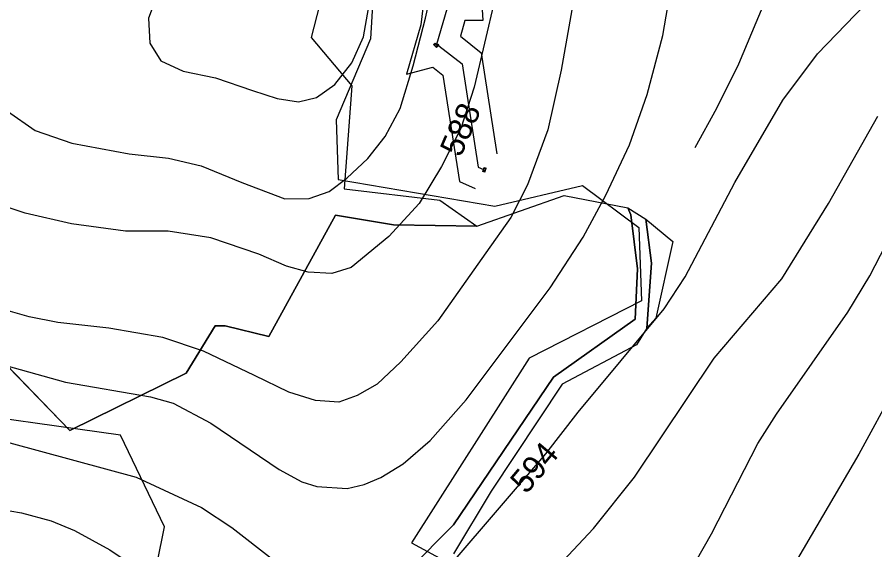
# Model space of a CAD drawing. Extents: x -709418 to -703832, y -1161719 to -1157826.
# Drawn here: x -706007.3 to -705715.8, y -1159618.2 to -1159436.9 of the extents above; entities that cross this region are included whole.
import ezdxf

# ---------------------------------------------------------------- set-up
doc = ezdxf.new("R2010")
doc.units = 0
for name, color, linetype in [('102_obvod PÚ', 7, 'Continuous'), ('120_vrstevnice hlavní', 7, 'Continuous'), ('121_vrstevnice hlavní_popis', 7, 'Continuous'), ('122_vrstevnice základní', 7, 'Continuous'), ('124_vrstevnice doplňková', 7, 'Continuous'), ('206_TTP_KN', 7, 'Continuous'), ('210_ostatní plocha_KN', 7, 'Continuous'), ('514 odvodnění - LPIS', 7, 'Continuous'), ('708_el NN nadzemní a podzemní_ E.ON', 7, 'Continuous'), ('735_OP sítí TI', 7, 'Continuous')]:
    doc.layers.add(name, color=color, linetype=linetype)

# ---------------------------------------------------------------- blocks, each defined once
blk = doc.blocks.new('Elektro - Implicitní$0$NN6301')
for points in [[(0, -0.7), (-0.7, 0)], [(-0.7, -0.7), (-0.7, 0), (0.7, 0), (0.7, -0.7)], [(-0.7, -0.7), (0.7, -0.7)], [(0, -0.7), (0.7, 0)]]:
    blk.add_lwpolyline(points)

msp = doc.modelspace()

# ---------------------------------------------------------------- linework, layer by layer
at = {"layer": '102_obvod PÚ'}
msp.add_lwpolyline([(-705899.79, -1159414.29), (-705907.41, -1159443.81), (-705893.49, -1159460.29), (-705896.2, -1159495.31), (-705863.59, -1159499.24), (-705851.07, -1159508.05), (-705821.33, -1159497.58), (-705799.74, -1159501.79), (-705793.57, -1159505.68), (-705784.37, -1159513.21), (-705790.25, -1159539.36), (-705793.29, -1159542.71), (-705796.75, -1159548.46), (-705822.03, -1159561.79), (-705846.15, -1159598.18), (-705859.01, -1159619.55)], dxfattribs=at)
at = {"layer": '120_vrstevnice hlavní'}
for points in [[(-705793.6, -1159360.35), (-705799.63, -1159371.43), (-705808.17, -1159391.34), (-705813.2, -1159407.03), (-705816.52, -1159421.54), (-705822.4, -1159454.99), (-705826.94, -1159475.29), (-705833.82, -1159493.97), (-705839.51, -1159505.05), (-705847.94, -1159517.13), (-705864.3, -1159540.23), (-705876.84, -1159554.18), (-705884.91, -1159561.82), (-705891.76, -1159565.72), (-705897.92, -1159567.91), (-705905.94, -1159567.36), (-705914.98, -1159564.58), (-705926.57, -1159558.89), (-705943.93, -1159550.62), (-705957.74, -1159545.94), (-705976.17, -1159542.78), (-705993.49, -1159540.84), (-706003.21, -1159538.91), (-706012.77, -1159536.13)], [(-705684.16, -1159517.53), (-705721.2, -1159585.61), (-705743.94, -1159624.51), (-705758.81, -1159653.68), (-705767.96, -1159667.98), (-705777.54, -1159677.42), (-705789.16, -1159685.72), (-705799.75, -1159694.12)]]:
    msp.add_lwpolyline(points, dxfattribs=at)
at = {"layer": '122_vrstevnice základní'}
for points in [[(-705868.54, -1159437.24), (-705865.2, -1159422.26), (-705862.55, -1159405), (-705857.23, -1159372.22), (-705853.17, -1159347.62), (-705850.36, -1159331.9), (-705845.18, -1159316.88), (-705838.27, -1159302.55), (-705828.97, -1159290.11), (-705822.44, -1159282.62), (-705809.15, -1159273.7), (-705788.59, -1159265.08), (-705764.27, -1159257.16), (-705727.83, -1159243.74), (-705710.02, -1159238.35)], [(-705954.31, -1159568.3), (-705941.44, -1159575.03), (-705918.27, -1159590.9), (-705910.55, -1159595.05), (-705905.4, -1159596.62), (-705895.1, -1159597.34), (-705889.38, -1159595.91), (-705883.66, -1159593.62), (-705876.08, -1159588.9), (-705866.93, -1159581.03), (-705854.63, -1159567.16), (-705826.17, -1159528.98), (-705814.87, -1159511.81), (-705807.15, -1159497.51), (-705799.14, -1159480.35), (-705793.13, -1159463.19), (-705787.84, -1159443.17), (-705780.41, -1159400.26)], [(-705959.1, -1159427.8), (-705962.71, -1159437.24), (-705962.24, -1159445.8), (-705958.51, -1159451.81), (-705950.83, -1159455.27), (-705939.89, -1159457.54), (-705927.25, -1159461.88), (-705918.88, -1159464.66), (-705911.7, -1159465.72), (-705905.53, -1159464.22), (-705899.35, -1159459.8), (-705893.5, -1159452.47), (-705889.52, -1159443.59), (-705887.93, -1159434.02)], [(-705907.69, -1159631.37), (-705902.54, -1159634.66), (-705897.39, -1159636.95), (-705892.24, -1159638.09), (-705885.95, -1159637.81), (-705876.8, -1159635.09), (-705868.79, -1159630.37), (-705859.78, -1159623.08), (-705827.6, -1159585.47), (-705816.59, -1159571.31), (-705787.41, -1159536.13), (-705780.26, -1159525.26), (-705763.39, -1159493.22), (-705747.08, -1159465.19), (-705735.21, -1159449.46), (-705719.2, -1159432.73), (-705711.76, -1159426.44)], [(-705844.92, -1159430.71), (-705851.98, -1159460.8), (-705856.49, -1159474.79), (-705863.05, -1159487.75), (-705870.63, -1159500.36), (-705880.94, -1159511.58), (-705893.71, -1159522.12), (-705900.39, -1159524.14), (-705908.42, -1159523.75), (-705915.76, -1159521.67), (-705925.14, -1159517.52), (-705941.52, -1159511.97), (-705955.94, -1159509.7), (-705970.46, -1159509.8), (-705988.88, -1159507.27), (-706004.59, -1159503.6), (-706024.38, -1159497.01)], [(-706010.53, -1159468.91), (-706001.16, -1159475.45), (-705988.7, -1159479.79), (-705969.22, -1159483.47), (-705955.89, -1159484.91), (-705944.79, -1159487.53), (-705930.97, -1159493.24), (-705916.26, -1159498.78), (-705908.05, -1159498.65), (-705901.2, -1159496.29), (-705895.2, -1159491.71), (-705888.1, -1159485.02), (-705882.25, -1159477.53), (-705877.07, -1159467.98), (-705872.73, -1159453.47), (-705868.54, -1159437.24)], [(-705995.78, -1159608.35), (-705987.78, -1159611.64), (-705975.76, -1159618.22), (-705965.75, -1159624.94), (-705952.88, -1159635.09), (-705918.27, -1159665.7), (-705911.98, -1159670.27), (-705897.96, -1159677.28), (-705887.95, -1159680), (-705879.37, -1159678.85), (-705874.22, -1159676.99), (-705867.5, -1159673.13), (-705855.77, -1159661.55), (-705843.9, -1159645.68), (-705811.44, -1159610.92), (-705797.42, -1159593.48), (-705770.39, -1159553), (-705747.37, -1159525.97), (-705731.49, -1159500.37), (-705714.76, -1159470.63)], [(-705842.14, -1159688.94), (-705836.18, -1159681.71), (-705821.74, -1159668.84), (-705805.29, -1159656.97), (-705798, -1159650.82), (-705790.27, -1159642.39), (-705781.69, -1159631.09), (-705771.25, -1159612.78), (-705755.52, -1159582.03), (-705749.23, -1159572.02), (-705724.92, -1159537.27), (-705717.48, -1159524.97), (-705704.61, -1159500.09)], [(-706016.09, -1159554.15), (-705990.92, -1159561.15), (-705962.03, -1159566.16), (-705954.31, -1159568.3)], [(-706009.8, -1159581.75), (-705966.9, -1159593.48), (-705944.59, -1159603.77), (-705934.29, -1159610.64), (-705907.69, -1159631.37)], [(-706025.82, -1159602.2), (-706005.8, -1159605.63), (-705995.78, -1159608.35)]]:
    msp.add_lwpolyline(points, dxfattribs=at)
at = {"layer": '124_vrstevnice doplňková'}
msp.add_lwpolyline([(-705599.78, -1159394.54), (-705612.22, -1159388.97), (-705632.24, -1159382.53), (-705660.7, -1159367.8), (-705671.43, -1159364.22), (-705683.16, -1159363.08), (-705695.17, -1159365.08), (-705705.47, -1159368.8), (-705714.76, -1159374.52), (-705724.77, -1159383.82), (-705732.07, -1159393.26), (-705738.93, -1159403.7), (-705749.37, -1159422.57), (-705762.1, -1159452.89), (-705769.54, -1159468.05), (-705776.97, -1159481.35)], dxfattribs=at)
at = {"layer": '206_TTP_KN'}
for p, q in [((-705851.07, -1159508.05), (-705821.33, -1159497.58)), ((-705821.33, -1159497.58), (-705799.74, -1159501.79)), ((-705799.74, -1159501.79), (-705798.74, -1159504.15)), ((-705798.74, -1159504.15), (-705796.42, -1159522.56)), ((-705921.8, -1159545.59), (-705899.07, -1159504.32)), ((-705899.07, -1159504.32), (-705879.34, -1159507.61)), ((-705879.34, -1159507.61), (-705851.07, -1159508.05)), ((-705796.42, -1159522.56), (-705797.2, -1159539.72)), ((-705949.89, -1159558.03), (-705940.02, -1159541.97)), ((-705940.02, -1159541.97), (-705936.61, -1159541.97)), ((-705936.61, -1159541.97), (-705921.8, -1159545.59)), ((-705797.2, -1159539.72), (-705824.94, -1159559.4)), ((-706014.19, -1159551.97), (-705989.43, -1159577.62)), ((-705989.43, -1159577.62), (-705949.89, -1159558.03)), ((-705824.94, -1159559.4), (-705858.98, -1159609.71)), ((-705858.98, -1159609.71), (-705891.52, -1159642.46))]:
    msp.add_line(p, q, dxfattribs=at)
msp.add_lwpolyline([(-706012.35, -1159427.86), (-705988.41, -1159422.8), (-705932.54, -1159400.6), (-705928.79, -1159395.61), (-705924.68, -1159378.16), (-705893.67, -1159380.44), (-705895.35, -1159390.75), (-705909.62, -1159386.47), (-705917.13, -1159409.29), (-705911.21, -1159411.15), (-705899.79, -1159414.29), (-705907.41, -1159443.81), (-705893.49, -1159460.29), (-705896.2, -1159495.31), (-705863.59, -1159499.24), (-705851.07, -1159508.05), (-705879.34, -1159507.61), (-705899.07, -1159504.32), (-705921.8, -1159545.59), (-705936.61, -1159541.97), (-705940.02, -1159541.97), (-705949.89, -1159558.03), (-705989.43, -1159577.62), (-706014.19, -1159551.97)], dxfattribs=at)
at = {"layer": '210_ostatní plocha_KN'}
for p, q in [((-705798.74, -1159504.15), (-705799.74, -1159501.79)), ((-705799.74, -1159501.79), (-705793.57, -1159505.68)), ((-705796.42, -1159522.56), (-705798.74, -1159504.15)), ((-705793.57, -1159505.68), (-705791.62, -1159520.6)), ((-705793.57, -1159505.68), (-705784.37, -1159513.21)), ((-705791.62, -1159520.6), (-705793.57, -1159505.68)), ((-705784.37, -1159513.21), (-705790.25, -1159539.36)), ((-705791.62, -1159520.6), (-705793.29, -1159542.71)), ((-705793.29, -1159542.71), (-705791.62, -1159520.6)), ((-705797.2, -1159539.72), (-705796.42, -1159522.56)), ((-705824.94, -1159559.4), (-705797.2, -1159539.72)), ((-705790.25, -1159539.36), (-705793.29, -1159542.71)), ((-705793.29, -1159542.71), (-705796.75, -1159548.46)), ((-705796.75, -1159548.46), (-705822.03, -1159561.79)), ((-705858.98, -1159609.71), (-705824.94, -1159559.4)), ((-705822.03, -1159561.79), (-705846.15, -1159598.18)), ((-705846.15, -1159598.18), (-705859.01, -1159619.55)), ((-705891.52, -1159642.46), (-705858.98, -1159609.71))]:
    msp.add_line(p, q, dxfattribs=at)
at = {"layer": '514 odvodnění - LPIS'}
for points in [[(-706013.42, -1159240.57), (-705972.72, -1159223.59), (-705903.2, -1159210), (-705872.08, -1159196), (-705856.8, -1159342.91), (-705816.39, -1159382.97), (-705884.59, -1159400.56), (-705887.17, -1159444.28), (-705898.86, -1159471.82), (-705898.18, -1159492.12), (-705844.9, -1159501.19), (-705815.12, -1159494.2), (-705796.03, -1159508.47), (-705795.12, -1159533.4), (-705833.3, -1159552.97), (-705873.25, -1159615.85), (-705852.77, -1159626.96)], [(-705969.96, -1159673.3), (-705957.19, -1159610.35), (-705972.23, -1159579.15), (-706036.77, -1159570.04)]]:
    msp.add_lwpolyline(points, dxfattribs=at)
at = {"layer": '708_el NN nadzemní a podzemní_ E.ON'}
msp.add_lwpolyline([(-705856.13, -1159401.3), (-705856.42, -1159401.41), (-705856.62, -1159401.57), (-705855.37, -1159405), (-705861.25, -1159409.33), (-705856.99, -1159422.71), (-705856.47, -1159431.11), (-705862.02, -1159431.18), (-705862.09, -1159431.76), (-705861.62, -1159431.53), (-705860.49, -1159431.53), (-705864.74, -1159446.27), (-705864.31, -1159446.15), (-705863.92, -1159446.64), (-705856.05, -1159452.81), (-705850.62, -1159487.97), (-705848.79, -1159488.79)], dxfattribs=at)
at = {"layer": '735_OP sítí TI'}
for points in [[(-705858.61, -1159394.76), (-705859.93, -1159395.26), (-705864.92, -1159399.24), (-705863.74, -1159402.47), (-705869.44, -1159406.67), (-705863.92, -1159424.01), (-705863.91, -1159424.2), (-705868.24, -1159424.26), (-705870.08, -1159439.51), (-705874.94, -1159456.38), (-705866.01, -1159453.89), (-705862.55, -1159456.61), (-705856.96, -1159492.8), (-705851.65, -1159495.18)], [(-705849.14, -1159401.65), (-705847, -1159407.53), (-705853.06, -1159411.99), (-705850.06, -1159421.41), (-705849.03, -1159438.02), (-705855.1, -1159438.09), (-705856.64, -1159443.45), (-705849.55, -1159449.01), (-705844.23, -1159483.48)]]:
    msp.add_lwpolyline(points, dxfattribs=at)

# ---------------------------------------------------------------- block references
at = {"layer": '708_el NN nadzemní a podzemní_ E.ON'}
for p, rotation in [((-705864.74, -1159446.27), -47.93683338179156), ((-705848.79, -1159488.79), 73.35493335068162)]:
    msp.add_blockref('Elektro - Implicitní$0$NN6301', p, dxfattribs=dict(at, rotation=rotation))

# ---------------------------------------------------------------- texts
at = {"layer": '121_vrstevnice hlavní_popis'}
for s, rotation, p in [('588', 66.7011, (-705856.54, -1159484.88)), ('594', 49.8738, (-705834.25, -1159599.51))]:
    msp.add_text(s, height=8, rotation=rotation, dxfattribs=at).set_placement(p)

doc.saveas('drawing.dxf')
